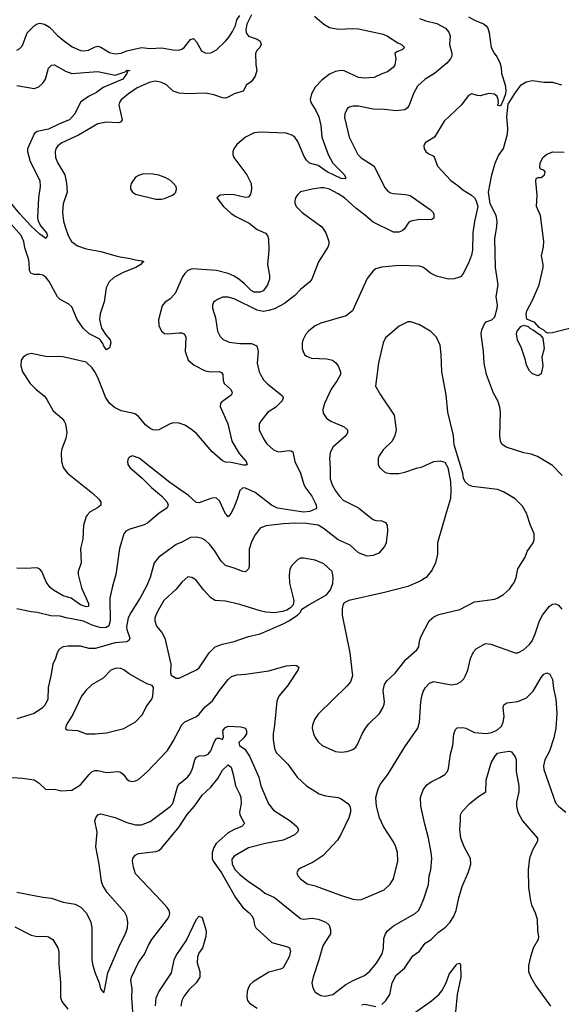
# Model space of a CAD drawing. Header units: inches. Extents: x 1305375 to 1407406, y 744550 to 841633.
# Tile 357 of 509: x 1392090 to 1395830, y 796623 to 803421. Entities that reach past the tile are written whole.
import ezdxf

# ---------------------------------------------------------------- set-up
doc = ezdxf.new("R2010")
doc.units = ezdxf.units.IN
doc.header["$MEASUREMENT"] = 0
doc.layers.add('B3799', color=7, linetype='Continuous')
doc.layers.add('B3890', color=7, linetype='Continuous')

msp = doc.modelspace()

# ---------------------------------------------------------------- linework, layer by layer
at = {"layer": 'B3799', "color": 5}
for points, elevation in [([(1394491.7, 800000), (1394530, 799968.9), (1394550, 799963.1), (1394590, 799961.3), (1394616.3, 799950), (1394626.4, 799930), (1394630.3, 799890.3), (1394621.1, 799810), (1394610, 799784.5), (1394570, 799738), (1394530, 799721.5), (1394490, 799717.7), (1394430, 799740.4), (1394372.5, 799792.5), (1394289.9, 799829.9), (1394186.4, 799910), (1394150, 799929.9), (1394070, 799942), (1393990, 799944.3), (1393910, 799940.6), (1393790, 799925.4), (1393750, 799909.5), (1393715.6, 799864.4), (1393690, 799816), (1393675.4, 799764.6), (1393673.9, 799646.1), (1393670, 799629.3), (1393650, 799609.7), (1393630, 799609.8), (1393570, 799634.8), (1393510, 799653.1), (1393481.3, 799681.3), (1393436, 799756), (1393400.7, 799800.7), (1393370, 799828.2), (1393350, 799838.3), (1393310, 799848.5), (1393270, 799846.2), (1393210, 799813.7), (1393170, 799797.7), (1393050.4, 799710), (1393019.5, 799670), (1392990.2, 799570), (1392965.5, 799510), (1392922.8, 799430), (1392859, 799330), (1392840.1, 799290), (1392828.2, 799230), (1392830.1, 799210), (1392851.1, 799150), (1392844.5, 799135.6), (1392830, 799125.7), (1392750, 799119.3), (1392610, 799080.3), (1392570, 799080.3), (1392510, 799094.5), (1392423.6, 799096.4), (1392390, 799091.3), (1392370, 799079.5), (1392359.1, 799070), (1392348, 799050), (1392337.1, 799010), (1392318.7, 798970), (1392305.8, 798890), (1392286, 798810), (1392284.5, 798730), (1392265, 798690), (1392247.6, 798670), (1392190, 798629.8), (1392070, 798593.1)], 1160), ([(1393037.5, 800000), (1392974.2, 799945.8), (1392950, 799933.7), (1392850, 799904), (1392823.8, 799890), (1392809.1, 799870.9), (1392780.2, 799770), (1392754.2, 799590), (1392730, 799509.2), (1392713.4, 799426.6), (1392715.5, 799270), (1392705.1, 799234.9), (1392690, 799223.2), (1392650, 799222.8), (1392590, 799240.8), (1392530, 799268.6), (1392411.2, 799291.2), (1392370, 799303.5), (1392304.9, 799304.9), (1392210, 799328), (1392170, 799331.5), (1392070, 799353.3)], 1140), ([(1392556.7, 800000), (1392548.7, 799991.3), (1392531.6, 799930), (1392526.9, 799833.1), (1392510.3, 799770), (1392513.6, 799670), (1392494.3, 799610), (1392494, 799590), (1392517.5, 799497.5), (1392564.2, 799390), (1392564, 799370), (1392550, 799366.8), (1392510, 799381.8), (1392445.9, 799425.9), (1392390, 799443.2), (1392323.1, 799483.1), (1392301.4, 799501.4), (1392275.9, 799535.9), (1392242.3, 799610), (1392230, 799626.4), (1392210, 799636.8), (1392129.3, 799630.7), (1392070, 799634)], 1120), ([(1393538.5, 800000), (1393530, 799989.3), (1393519.3, 800000)], 1140), ([(1395029.8, 800000), (1394973.7, 799810), (1394974, 799730), (1394961.3, 799670), (1394938.2, 799621.8), (1394897.1, 799570), (1394855.9, 799544.1), (1394770, 799508.2), (1394610, 799465.4), (1394362, 799410), (1394330, 799394), (1394321.1, 799378.9), (1394315.5, 799350), (1394316.4, 799310), (1394370.3, 799050), (1394388.5, 798890), (1394374.4, 798850), (1394350, 798820.9), (1394150, 798626), (1394126.4, 798590), (1394112.4, 798550), (1394110.4, 798530), (1394117.6, 798490), (1394130, 798464), (1394150, 798435.5), (1394179.1, 798410), (1394270, 798367), (1394310, 798362.4), (1394350, 798368.2), (1394390, 798383), (1394410, 798397.3), (1394423.5, 798416.5), (1394454.7, 798490), (1394477.6, 798530), (1394500.9, 798559.1), (1394573.6, 798630), (1394598, 798670), (1394605.6, 798694.4), (1394608.2, 798710), (1394599.2, 798790), (1394608.9, 798831.1), (1394625, 798855), (1394681.7, 798910), (1394756.1, 799003.9), (1394832, 799070), (1394845.1, 799090), (1394849.6, 799130), (1394859.1, 799160.9), (1394917.6, 799270), (1394950, 799297.6), (1394985.2, 799314.8), (1395130, 799347.6), (1395230, 799401.5), (1395370, 799420.3), (1395391.8, 799428.2), (1395430, 799451.8), (1395471.5, 799490), (1395505.2, 799534.8), (1395518.9, 799570), (1395529.6, 799630), (1395580.9, 799710), (1395594.5, 799750), (1395634.5, 799810), (1395642, 799830), (1395642, 799870), (1395614.5, 799934.5), (1395594.6, 800000)], 1180), ([(1391970, 798192.3), (1392110, 798184.7), (1392190, 798171.5), (1392223.8, 798150), (1392270, 798106.7), (1392330, 798107.7), (1392375.9, 798095.9), (1392450, 798100.7), (1392510, 798138.4), (1392569.8, 798210.2), (1392590, 798228.9), (1392610, 798236.5), (1392630, 798236.5), (1392690, 798224), (1392770, 798230.2), (1392786.4, 798226.4), (1392806.4, 798210), (1392830, 798177.3), (1392846.6, 798166.6), (1392870, 798160.5), (1392890, 798165.5), (1392910, 798174.9), (1392970, 798226.7), (1393110, 798374), (1393150, 798438.4), (1393210, 798552.2), (1393230, 798572), (1393309.8, 798610.2), (1393330, 798626.7), (1393370, 798676.3), (1393422, 798718), (1393468.8, 798790), (1393530, 798864.6), (1393553.4, 798886.6), (1393590, 798898.2), (1393650, 798901.2), (1393810, 798924.7), (1393930, 798959), (1393984.1, 798964.1), (1394001.1, 798961.1), (1394017.3, 798950), (1394010.4, 798930), (1393939.2, 798820.8), (1393880.3, 798750), (1393864.7, 798715.3), (1393849.1, 798550), (1393839.1, 798490), (1393839.7, 798450), (1393848.4, 798388.4), (1393862, 798362), (1393940.4, 798280.4), (1394006.7, 798190), (1394071.3, 798131.3), (1394156.7, 798076.7), (1394202.5, 798062.5), (1394290, 798050.3), (1394310, 798041.3), (1394356.3, 798010), (1394370.5, 797990), (1394374.9, 797970), (1394374.9, 797950), (1394361.6, 797910), (1394305.3, 797790), (1394284.3, 797755.7), (1394186.4, 797650), (1394116.3, 797603.7), (1394030, 797562.4), (1394013, 797550), (1394003.1, 797530), (1394010.4, 797510), (1394028.4, 797490), (1394074.9, 797454.9), (1394130, 797440.8), (1394298.1, 797378.1), (1394390, 797349.1), (1394430, 797344.4), (1394450, 797346.5), (1394607, 797413), (1394649, 797451), (1394670.9, 797490), (1394700.3, 797610), (1394697.6, 797670), (1394686.2, 797710), (1394670, 797744.5), (1394602.4, 797850), (1394573.6, 797910), (1394553.3, 797990), (1394549.7, 798050.3), (1394564.7, 798110), (1394580, 798140), (1394632.8, 798210), (1394750, 798400.7), (1394838.3, 798530), (1394851, 798570), (1394860.5, 798710), (1394867.6, 798750), (1394876.6, 798783.4), (1394891.6, 798810), (1394919.4, 798840.6), (1394948.6, 798851.4), (1395070, 798828.9), (1395110, 798835.8), (1395136, 798850), (1395157, 798870), (1395168.3, 798891.7), (1395184.2, 798930), (1395203.7, 799010), (1395224.2, 799055.8), (1395242.7, 799077.3), (1395307, 799113), (1395342.8, 799110), (1395510, 799050.4), (1395530, 799050.4), (1395569.3, 799070), (1395610, 799106), (1395627.9, 799132.1), (1395650, 799180.7), (1395678, 799270), (1395700.4, 799310), (1395747.8, 799372.2), (1395770, 799386), (1395790, 799387.4), (1395810, 799377.4), (1395832.9, 799350)], 1160), ([(1392070, 797396.5), (1392250, 797361.7), (1392310, 797354.9), (1392390, 797327.6), (1392473.4, 797313.4), (1392513.1, 797293.1), (1392551.5, 797251.5), (1392581.1, 797190), (1392588.8, 797150), (1392588.9, 796930), (1392594, 796890), (1392610, 796838), (1392638.8, 796770), (1392647.3, 796730), (1392670, 796702), (1392679, 796730), (1392699.3, 796840.7), (1392782.8, 797037.2), (1392819.7, 797110), (1392833.5, 797150), (1392837.7, 797190), (1392829.8, 797229.8), (1392815.9, 797255.9), (1392693.9, 797393.9), (1392663.8, 797443.8), (1392654, 797470), (1392639.8, 797590), (1392614.7, 797710), (1392624.2, 797810), (1392609.8, 797890), (1392615.4, 797910), (1392630, 797930.4), (1392650, 797938), (1392750, 797913), (1392830, 797877.5), (1392890, 797861.8), (1392930, 797861.2), (1392990, 797884), (1393130, 797988.9), (1393148.2, 798010), (1393181.8, 798130), (1393196.9, 798150), (1393249.1, 798190.9), (1393266.3, 798213.6), (1393283.2, 798250), (1393298.2, 798310), (1393309.7, 798330), (1393330, 798338), (1393370, 798341.3), (1393390.5, 798349.5), (1393410, 798372.2), (1393431.2, 798428.8), (1393450, 798459.5), (1393470, 798459.5), (1393490, 798450.7), (1393497.2, 798470), (1393493.5, 798510), (1393507.5, 798532.5), (1393530, 798542), (1393617.4, 798537.4), (1393648.8, 798528.8), (1393656.5, 798510), (1393654.9, 798490), (1393637.7, 798462.3), (1393602.3, 798430), (1393607.6, 798410), (1393644.1, 798384.1), (1393675.7, 798335.7), (1393740.3, 798190), (1393755.3, 798130), (1393807.5, 798007.5), (1393842.3, 797962.3), (1393956.4, 797890), (1394003.8, 797850), (1394014.4, 797830), (1394008.4, 797810), (1393984.4, 797790), (1393910, 797756.5), (1393786.4, 797733.6), (1393670, 797703.1), (1393570, 797644.4), (1393555.9, 797624.1), (1393558.2, 797590), (1393577.5, 797550), (1393610, 797517.8), (1393670, 797471.3), (1393750, 797418.5), (1393783.6, 797390), (1393850, 797359.6), (1394030, 797214), (1394050, 797210.2), (1394110, 797216.3), (1394150, 797211), (1394204.9, 797190), (1394225.8, 797170), (1394236.9, 797136.9), (1394235.4, 797110), (1394185.4, 797030), (1394177.6, 797010), (1394156.5, 796930), (1394115.5, 796810), (1394107.7, 796770), (1394115.2, 796735.2), (1394130, 796706.8), (1394170, 796684), (1394199.1, 796679.1), (1394252.7, 796690), (1394340.9, 796759.1), (1394392.3, 796787.7), (1394470, 796821.7), (1394507.5, 796852.5), (1394553.8, 796906.2), (1394592, 796970), (1394603.1, 797010), (1394603.3, 797076.7), (1394616.4, 797110), (1394629.8, 797130.2), (1394670, 797163.6), (1394821.6, 797250), (1394844.2, 797270), (1394855.4, 797290), (1394881, 797350), (1394913, 797450), (1394918.3, 797510), (1394928.3, 797550), (1394934.7, 797630), (1394932.2, 797670), (1394913.3, 797770), (1394886.3, 797866.3), (1394859.8, 797990), (1394856.4, 798050), (1394876, 798104), (1394902, 798138), (1394930, 798159.5), (1394991.9, 798188.1), (1395026, 798210), (1395042.9, 798230), (1395051.5, 798250), (1395063.5, 798350), (1395079.7, 798410), (1395088.6, 798490), (1395100.1, 798519.9), (1395110, 798532.4), (1395150, 798534.6), (1395170, 798530.3), (1395230, 798500.2), (1395310, 798493.3), (1395350, 798499.2), (1395390, 798517), (1395416.4, 798543.5), (1395429.2, 798570), (1395434.4, 798610), (1395427.2, 798670), (1395431.8, 798690), (1395454.7, 798705.2), (1395530, 798714), (1395590, 798738), (1395635.8, 798784.2), (1395690, 798879.5), (1395710, 798901.3), (1395730, 798910.4), (1395750, 798902), (1395770, 798864.7), (1395775.8, 798804.2), (1395790.9, 798730), (1395798.3, 798630), (1395791, 798530), (1395778, 798462), (1395747.8, 798370), (1395716, 798310), (1395707.6, 798270), (1395710, 798244.7), (1395790, 798014.8), (1395810.5, 797990), (1395860.5, 797950)], 1140), ([(1394590, 796621.7), (1394618.8, 796650), (1394644.9, 796690), (1394662.7, 796770), (1394690, 796824), (1394747.8, 796872.2), (1394803.6, 796956.4), (1394850, 796989.1), (1394890, 797044.2), (1394930, 797070.2), (1394980.6, 797119.4), (1395030, 797154.2), (1395063.4, 797190), (1395087.2, 797230), (1395103.7, 797270), (1395121.7, 797358.3), (1395144.2, 797435.8), (1395190, 797536.4), (1395206, 797590), (1395203.2, 797630), (1395158, 797710), (1395136.5, 797770), (1395128.4, 797830), (1395134.7, 797890), (1395133.6, 797930), (1395145.3, 797954.7), (1395197.6, 798010), (1395250, 798053.2), (1395309.6, 798090), (1395309.8, 798170), (1395344.7, 798290), (1395370, 798334), (1395390, 798355.5), (1395410, 798362), (1395470, 798370.6), (1395486.8, 798366.8), (1395510.5, 798330.5), (1395517.3, 798310), (1395517.8, 798230), (1395536.9, 798130), (1395535.9, 798090), (1395520.2, 798019.8), (1395520.2, 797990), (1395528.4, 797950), (1395562.6, 797890), (1395664.2, 797770), (1395665.7, 797750), (1395630, 797687), (1395610, 797632.7), (1395601.1, 797550), (1395602.9, 797430), (1395615.9, 797335.9), (1395623.1, 797310), (1395650, 797254), (1395663.2, 797210), (1395666, 797130), (1395672, 797090), (1395668.8, 797070), (1395635.6, 797010), (1395616.9, 796950), (1395602.6, 796890), (1395602.6, 796850), (1395618.3, 796810), (1395652.8, 796750), (1395754.6, 796610)], 1120), ([(1392870.9, 796570), (1392863.9, 796670), (1392867.4, 796730), (1392857.2, 796790), (1392860.9, 796810), (1392909.9, 796910.1), (1392951.7, 796968.3), (1392979.4, 797030), (1393002.9, 797070), (1393110.6, 797210), (1393121.8, 797230), (1393125.8, 797250), (1393121, 797270), (1393108.2, 797290), (1393070, 797335.8), (1392890, 797523.6), (1392875.6, 797570), (1392869.7, 797610), (1392871.3, 797630), (1392886.8, 797653.2), (1392910, 797664.2), (1393030, 797676.9), (1393050, 797684.7), (1393070, 797699.6), (1393191.7, 797848.3), (1393246.1, 797933.9), (1393296.5, 797990), (1393350, 798066.7), (1393410, 798121.1), (1393458.8, 798181.2), (1393490, 798240.3), (1393530, 798277.1), (1393550, 798259.1), (1393565, 798210), (1393579, 798130), (1393610, 798072), (1393616.8, 798050), (1393619.8, 798010), (1393608.7, 797950), (1393609.4, 797930), (1393641.3, 797870), (1393623, 797850), (1393570, 797829.8), (1393530, 797805.7), (1393447.6, 797732.4), (1393430, 797704.4), (1393419.6, 797670), (1393419.2, 797630), (1393425.4, 797610), (1393482.9, 797530), (1393579.3, 797359.3), (1393630, 797291.5), (1393674.4, 797254.4), (1393694.6, 797230), (1393704, 797210), (1393710.3, 797170), (1393720.3, 797150), (1393830, 797050.2), (1393940.2, 797020.2), (1393951.8, 797011.8), (1393959.2, 796990), (1393951.6, 796950), (1393910, 796874.8), (1393890, 796865), (1393810, 796844.8), (1393702.2, 796777.8), (1393681.5, 796758.5), (1393670, 796739.3), (1393660.9, 796710), (1393658.7, 796670), (1393663.1, 796650), (1393677.1, 796630), (1393730, 796594.9)], 1120), ([(1393027, 796613), (1393033.3, 796666.7), (1393051.1, 796708.9), (1393139.3, 796840.7), (1393157.3, 796930), (1393170, 796959.7), (1393239.2, 797060.8), (1393310, 797210.3), (1393330, 797231.7), (1393350, 797223), (1393378.6, 797130), (1393375.5, 797090), (1393351.7, 797010), (1393330, 796979.7), (1393317.3, 796950), (1393316.1, 796910), (1393333.6, 796850), (1393333.7, 796810), (1393309.5, 796770), (1393258.6, 796721.4), (1393223.8, 796676.2), (1393209.6, 796650), (1393202.1, 796610)], 1080), ([(1392056.9, 797156.9), (1392170, 797100.9), (1392210, 797091.4), (1392270, 797092.4), (1392290, 797087.7), (1392318.7, 797070), (1392353, 797013), (1392361.1, 796990), (1392360.7, 796900.7), (1392372.1, 796772.1), (1392371.4, 796670), (1392381.7, 796641.7), (1392422.3, 796590)], 1120), ([(1394816.7, 796563.3), (1394933.8, 796646.1), (1394987.3, 796692.7), (1395004.3, 796715.7), (1395033.6, 796770), (1395056, 796830), (1395110, 796901.6), (1395130, 796906), (1395134.4, 796894.4), (1395134.9, 796810), (1395109.5, 796690.5), (1395098.3, 796570)], 1080), ([(1394450, 796618.4), (1394470, 796624.6), (1394550, 796606.7)], 1120)]:
    msp.add_lwpolyline(points, dxfattribs=dict(at, elevation=elevation))
at = {"layer": 'B3799', "color": 5, "elevation": 1180}
for points in [[(1394050, 799703.6), (1394030, 799702), (1394010, 799692.7), (1393967.7, 799650), (1393956.1, 799623.9), (1393950, 799586), (1393952.7, 799530), (1393984, 799410), (1393979.1, 799380.9), (1393960.7, 799359.3), (1393935.5, 799344.5), (1393905.5, 799334.5), (1393850, 799325.6), (1393790, 799329.6), (1393750, 799338.7), (1393610, 799383), (1393510, 799406.6), (1393439, 799410), (1393409.7, 799430), (1393362, 799482), (1393309.5, 799550), (1393279, 799570), (1393250, 799573), (1393210, 799536.3), (1393170, 799489.7), (1393084.1, 799410), (1393038.4, 799330), (1393023.9, 799290), (1393022, 799270), (1393033.5, 799233.5), (1393071.8, 799190), (1393092.9, 799150), (1393133.7, 798970), (1393130.7, 798910.7), (1393134.8, 798894.8), (1393170, 798874), (1393190, 798875.5), (1393210, 798883.8), (1393310, 798932.7), (1393330, 798946.7), (1393397.4, 799050), (1393439.5, 799090), (1393490, 799109), (1393571.8, 799128.2), (1393670, 799163.1), (1393750, 799180.4), (1393908.7, 799250), (1393948.7, 799270), (1394008, 799310), (1394028, 799330), (1394038, 799350), (1394081.2, 799378.8), (1394209.2, 799450), (1394235.4, 799484.6), (1394251.1, 799528.9), (1394255.1, 799570), (1394247, 799610), (1394190, 799663.6), (1394130, 799689.7)], [(1392784.4, 798944.4), (1392750, 798940.9), (1392719.3, 798930), (1392665.5, 798874.5), (1392590.2, 798829.8), (1392550, 798791.8), (1392517.6, 798750), (1392457.4, 798622.6), (1392410.8, 798550), (1392406, 798530), (1392406.4, 798526.4), (1392418, 798518), (1392490, 798514), (1392549.2, 798489.2), (1392610, 798489.3), (1392690, 798497.3), (1392810, 798527), (1392890, 798572.4), (1392937.4, 798622.6), (1392964.4, 798675.6), (1393002.7, 798730), (1393009.2, 798750), (1393014, 798810), (1393004.7, 798824.7), (1392970, 798836.2), (1392920.7, 798860.7), (1392844.9, 798904.9), (1392810, 798933)]]:
    msp.add_lwpolyline(points, close=True, dxfattribs=at)
at = {"layer": 'B3890', "color": 5}
for points, elevation in [([(1393690, 803455.3), (1393658.7, 803390), (1393652, 803350), (1393654, 803330), (1393670, 803306.7), (1393730, 803286.4), (1393750, 803273), (1393756.4, 803250), (1393748, 803230), (1393729.1, 803210.9), (1393718.9, 803190), (1393720.4, 803110), (1393727, 803070), (1393715.6, 803030), (1393689, 802991), (1393655.5, 802970), (1393632.2, 802927.8), (1393570, 802908.4), (1393530, 802886), (1393510, 802880.2), (1393490, 802881), (1393430, 802903.2), (1393373.3, 802913.3), (1393250, 802908.3), (1393190, 802913.1), (1393150, 802928.5), (1393104.5, 802970), (1393070, 802987.2), (1393030, 802997.2), (1392990, 802990.4), (1392902.2, 802950), (1392840.8, 802910), (1392790, 802868.2), (1392778.2, 802850), (1392774, 802830), (1392797.4, 802730), (1392786.3, 802713.7), (1392770, 802708.7), (1392690, 802712.7), (1392630, 802700.9), (1392496.9, 802623.1), (1392381.3, 802570), (1392354, 802550), (1392340.3, 802530), (1392334.3, 802510), (1392337.8, 802470), (1392354.3, 802430), (1392401.3, 802350), (1392412.6, 802292.6), (1392417.2, 802230), (1392389.1, 802150), (1392386.5, 802090), (1392393, 802030), (1392403, 801990), (1392423.7, 801930), (1392447.7, 801890), (1392490, 801860.2), (1392550, 801839.8), (1392650, 801820.7), (1392770, 801785), (1392853, 801773), (1392890, 801762.3), (1392936.4, 801756.4), (1392946, 801750), (1392935.3, 801744.7), (1392925.5, 801730), (1392891.6, 801710), (1392803.7, 801676.3), (1392739.8, 801640.2), (1392708.9, 801611.1), (1392688.2, 801570), (1392673.1, 801473.1), (1392645, 801390), (1392641.8, 801350), (1392655.9, 801290), (1392684.1, 801244.1), (1392713.7, 801210), (1392720.2, 801190), (1392710, 801155.6), (1392690, 801140.5), (1392670, 801166.6), (1392665, 801185), (1392648.6, 801208.6), (1392638.1, 801218.1), (1392570, 801253), (1392527.3, 801290), (1392487.2, 801350), (1392450, 801439.1), (1392430, 801457.1), (1392370, 801488.2), (1392350, 801507.1), (1392292.7, 801612.7), (1392270, 801642.4), (1392250, 801656.2), (1392230, 801662.2), (1392190, 801662.7), (1392166, 801670), (1392157.2, 801690), (1392156.5, 801743.5), (1392151.5, 801770), (1392126.5, 801846.5), (1392117.5, 801890), (1392099.9, 801930), (1392030, 802009)], 1080), ([(1392069.8, 803210.2), (1392090, 803220.9), (1392110, 803242), (1392141.4, 803330), (1392190, 803378.7), (1392210, 803391.9), (1392230, 803396.5), (1392260.8, 803390), (1392294.7, 803370), (1392350, 803312.4), (1392390, 803278.9), (1392453.3, 803233.3), (1392510, 803208.3), (1392530, 803205.2), (1392566, 803210), (1392610, 803232.7), (1392630, 803237), (1392650, 803230.1), (1392710, 803194), (1392750, 803184.7), (1392790, 803189.3), (1392830, 803206.5), (1392930, 803229.3), (1392990, 803221.6), (1393070, 803227.4), (1393150, 803212.1), (1393189.2, 803210.8), (1393210, 803218), (1393225.3, 803230), (1393270, 803285.3), (1393290, 803290.4), (1393310, 803268.5), (1393346.2, 803206.2), (1393370, 803191.9), (1393390, 803190.1), (1393410, 803192.9), (1393448, 803212), (1393510, 803272.5), (1393537, 803303), (1393559.6, 803340.4), (1393579.9, 803380.1), (1393590, 803419.5), (1393609.8, 803450)], 1080), ([(1394125.4, 803445.5), (1394189.5, 803389.5), (1394230, 803367.2), (1394290, 803354.7), (1394390, 803360.1), (1394430, 803357.7), (1394600, 803320), (1394630, 803307.6), (1394700.1, 803260.1), (1394726, 803250), (1394746, 803230), (1394730, 803212), (1394697.7, 803202.3), (1394679.1, 803190), (1394688.2, 803150), (1394680.4, 803110), (1394668, 803090), (1394630, 803060.7), (1394590, 803047.8), (1394537.4, 803022.6), (1394470, 803017.3), (1394430, 803021.8), (1394330, 803067), (1394310, 803069.8), (1394270, 803063.5), (1394230, 803044.7), (1394176.7, 803003.3), (1394130, 802955.1), (1394104.9, 802910), (1394094.6, 802870), (1394099.6, 802850), (1394134.1, 802794.1), (1394154.4, 802750), (1394168.3, 802690), (1394176.8, 802610), (1394219.5, 802490), (1394251.1, 802431.1), (1394331.6, 802350), (1394336.2, 802336.2), (1394344, 802330), (1394337.3, 802322.7), (1394310, 802325.3), (1394213.1, 802370), (1394150, 802413.4), (1394089.9, 802429.9), (1394070.4, 802450.4), (1394055.2, 802475.2), (1394010, 802579.2), (1393990, 802608.9), (1393970, 802622.7), (1393930, 802636.5), (1393750, 802643.5), (1393710, 802639.3), (1393648.9, 802610), (1393590, 802558.5), (1393569.1, 802530), (1393561.8, 802510), (1393560.7, 802490), (1393568.1, 802470), (1393658, 802350), (1393687.8, 802290), (1393690.2, 802250), (1393683.8, 802216.2), (1393670, 802196.2), (1393650, 802192.8), (1393570, 802212.2), (1393525.3, 802214.7), (1393474, 802210), (1393452, 802190), (1393498, 802130), (1393550, 802083.1), (1393582, 802062), (1393675.5, 802015.5), (1393730, 801972.2), (1393786.3, 801946.3), (1393801.3, 801930), (1393807.7, 801907.7), (1393811.1, 801830), (1393802, 801730), (1393814.1, 801654.1), (1393813.7, 801630), (1393800.7, 801590), (1393779.8, 801560.2), (1393770.1, 801549.9), (1393750, 801540.5), (1393710, 801539.9), (1393688.2, 801550), (1393640.1, 801600.1), (1393603.1, 801630), (1393570, 801651.1), (1393530, 801668.7), (1393450, 801688.5), (1393280, 801700.1), (1393251.5, 801688.5), (1393230, 801668.4), (1393214.6, 801645.4), (1393164.2, 801530), (1393130, 801493.3), (1393091.8, 801468.2), (1393074.2, 801445.8), (1393049, 801349), (1393051.7, 801310), (1393070.2, 801270.2), (1393090, 801254.9), (1393110, 801251.5), (1393190, 801259.7), (1393210, 801258.5), (1393228, 801250), (1393236.5, 801230), (1393232.8, 801130), (1393253.7, 801070), (1393295.1, 801035.1), (1393370, 800996.9), (1393410, 800990.2), (1393470, 800991.2), (1393484.2, 800984.2), (1393492.1, 800972.1), (1393495.2, 800930), (1393502.4, 800910), (1393545.3, 800870), (1393558, 800850), (1393551.8, 800830), (1393482, 800778), (1393476, 800770), (1393475.3, 800750), (1393527, 800630), (1393555.4, 800510), (1393606.3, 800426.3), (1393654.6, 800370), (1393660.5, 800350), (1393654.8, 800345.2), (1393634.7, 800345.3), (1393550, 800364.1), (1393510, 800366.6), (1393490, 800374.6), (1393418, 800438), (1393310, 800562.9), (1393270, 800596.5), (1393230, 800620.6), (1393190, 800634.6), (1393150, 800636.5), (1393128.5, 800630), (1393050, 800588.9), (1393030, 800586.2), (1393010, 800589.8), (1392990, 800598.4), (1392960.7, 800620.7), (1392910, 800680.8), (1392890, 800696.5), (1392870, 800704.7), (1392790, 800720.5), (1392743.8, 800743.8), (1392711.7, 800771.7), (1392685.6, 800810), (1392629.9, 800950), (1392609.2, 800990), (1392590, 801018), (1392550, 801055.3), (1392388, 801092), (1392270, 801094.4), (1392170, 801115.6), (1392141, 801110), (1392114.8, 801090), (1392100.7, 801070), (1392098.4, 801030), (1392110.4, 800990), (1392162.6, 800910), (1392201.1, 800870), (1392260.9, 800820.9), (1392278.3, 800798.3), (1392321.2, 800721.2), (1392381.3, 800670), (1392398, 800650), (1392406.4, 800630), (1392415.5, 800570), (1392407.7, 800530), (1392381.4, 800458.6), (1392376, 800430), (1392378.8, 800370), (1392391, 800330), (1392419.7, 800290), (1392591.6, 800151.6), (1392635.6, 800110), (1392650.2, 800090), (1392650, 800069.7), (1392626.4, 800050), (1392577.3, 800022.7), (1392556.7, 800000)], 1120), ([(1394850, 803428.9), (1394893.2, 803413.2), (1394970, 803395.4), (1395030, 803362), (1395053.8, 803333.8), (1395062.8, 803310), (1395057.8, 803250), (1395074, 803190), (1395073.4, 803170), (1395064.4, 803150), (1395038.9, 803121.1), (1394953, 803050), (1394889.3, 803010.7), (1394837.5, 802962.5), (1394808, 802912), (1394778.6, 802830), (1394767, 802813), (1394750, 802799.2), (1394690, 802791.1), (1394610, 802800.5), (1394530, 802803.5), (1394430, 802823.5), (1394390, 802824.7), (1394364, 802816), (1394350, 802806), (1394335.3, 802770), (1394333.8, 802746.2), (1394364.9, 802610), (1394425.3, 802490), (1394447.8, 802467.8), (1394538.3, 802410), (1394610, 802264.9), (1394630, 802239.5), (1394650, 802226.3), (1394670, 802220.2), (1394754.1, 802214.1), (1394786.1, 802206.1), (1394924.9, 802110), (1394944.9, 802090), (1394950, 802078), (1394950.4, 802050), (1394930, 802038), (1394850, 802040.5), (1394790.4, 802029.6), (1394777.5, 802022.5), (1394744.4, 801975.6), (1394730, 801963.5), (1394706.8, 801953.2), (1394670, 801954.2), (1394530, 802022.4), (1394470, 802074.6), (1394410, 802118.5), (1394331.6, 802190), (1394290, 802218.1), (1394230, 802249.8), (1394190, 802259.4), (1394170, 802258.9), (1394109.3, 802250.7), (1394030, 802231.5), (1394007.4, 802212.6), (1393994.4, 802190), (1393988.7, 802170), (1393990, 802154), (1393999.5, 802130), (1394039.5, 802090), (1394176.4, 801990), (1394204.4, 801950), (1394225.5, 801890), (1394224.9, 801870), (1394217.3, 801850), (1394152.7, 801750), (1394106.4, 801630), (1394093, 801610), (1394030, 801558), (1393990, 801516.9), (1393917.6, 801462.4), (1393853.7, 801426.4), (1393810, 801412.8), (1393770, 801406.8), (1393730, 801415.3), (1393570, 801492.9), (1393530, 801505.7), (1393490, 801505.6), (1393454.8, 801490), (1393428, 801470), (1393420.5, 801450), (1393421.6, 801430), (1393441.4, 801361.4), (1393456.5, 801270), (1393473.7, 801233.7), (1393493.9, 801213.9), (1393535.4, 801195.4), (1393610, 801184.7), (1393690, 801184.2), (1393727.3, 801170), (1393736.5, 801130), (1393730.3, 801050), (1393742.6, 800990), (1393752, 800970), (1393774.5, 800934.5), (1393803.6, 800903.6), (1393904.1, 800824.1), (1393908.2, 800810), (1393901.3, 800790), (1393884.6, 800770), (1393855.7, 800744.3), (1393803.8, 800710), (1393754.9, 800650), (1393743.8, 800630), (1393743, 800590), (1393771.4, 800531.4), (1393794.8, 800494.8), (1393841.6, 800450), (1393877.6, 800437.6), (1393950, 800446), (1393964.9, 800444.9), (1393976.3, 800436.3), (1393990.2, 800370.2), (1394030, 800290.6), (1394051.5, 800211.5), (1394065.4, 800185.4), (1394106.5, 800130), (1394127.8, 800090), (1394137.3, 800070), (1394140.3, 800050), (1394135.8, 800044.2), (1394093.9, 800026.1), (1394050, 800019.9), (1393870, 800048.3), (1393828.7, 800070), (1393715.4, 800155.4), (1393650, 800187.1), (1393630, 800189.7), (1393609.5, 800170.5), (1393592.3, 800110), (1393570, 800056.3), (1393550, 800014.5), (1393538.5, 800000)], 1140), ([(1395190, 803441.1), (1395230, 803417.4), (1395293.3, 803393.3), (1395310, 803379.3), (1395321.3, 803361.3), (1395331.6, 803330), (1395345.7, 803230), (1395366, 803190), (1395385.3, 803165.3), (1395404.4, 803124.4), (1395414.9, 803090), (1395416.3, 803050), (1395441.6, 802970), (1395447.7, 802932.3), (1395444.9, 802910), (1395430.7, 802869.3), (1395410, 802824), (1395389.2, 802830), (1395395.3, 802844.7), (1395394, 802870), (1395386, 802890), (1395367.3, 802907.3), (1395330, 802911.3), (1395270, 802895.6), (1395250, 802897), (1395210, 802909.4), (1395190, 802898.4), (1395138, 802830), (1395020.7, 802719.3), (1394953, 802610), (1394890.7, 802570), (1394880.7, 802550), (1394882.8, 802530), (1394894.8, 802510), (1394910, 802497.3), (1394950, 802478.8), (1394974.9, 802410), (1395066, 802310), (1395115.6, 802275.6), (1395150, 802245.3), (1395210.3, 802210.3), (1395230.7, 802190), (1395242, 802170), (1395253.4, 802130), (1395230, 802028), (1395218, 801950), (1395216.4, 801830), (1395210, 801795.3), (1395190, 801739), (1395150, 801664), (1395133.7, 801646.3), (1395090, 801632.3), (1395050, 801629.5), (1394968.7, 801650), (1394926, 801670), (1394879, 801710), (1394850, 801718.4), (1394710, 801723), (1394588.9, 801711.1), (1394550, 801699.6), (1394530, 801687.3), (1394490, 801634.5), (1394388.4, 801410), (1394343.6, 801376.4), (1394170, 801326.6), (1394130, 801306.3), (1394086.3, 801273.7), (1394064.9, 801250), (1394046.6, 801213.4), (1394041.3, 801190), (1394040.4, 801150), (1394046.4, 801130), (1394056.3, 801110), (1394070, 801098), (1394104.4, 801084.4), (1394210, 801079), (1394249, 801069), (1394272.1, 801052.1), (1394288.5, 801030), (1394304.2, 800990), (1394304.2, 800970), (1394283.1, 800930), (1394240.3, 800870), (1394193.7, 800770), (1394182.6, 800730), (1394185.3, 800705.2), (1394208.4, 800670), (1394239.1, 800650), (1394330.7, 800610), (1394353, 800590), (1394354, 800570), (1394344.2, 800550), (1394251.8, 800470), (1394232.9, 800430), (1394228.9, 800390), (1394234.1, 800325.9), (1394233.1, 800250), (1394247.8, 800210), (1394270, 800168.5), (1394298.3, 800130), (1394324.2, 800104.2), (1394430, 800050.2), (1394491.7, 800000)], 1160), ([(1392070, 802967.2), (1392190, 802946.4), (1392222.8, 802957.2), (1392250, 802982.4), (1392268.2, 803010), (1392290, 803086), (1392310, 803107.7), (1392330, 803108.4), (1392405.7, 803065.7), (1392450, 803050.2), (1392630, 803064.3), (1392750, 803037.1), (1392818.3, 803061.7), (1392830, 803072.9), (1392851.3, 803070), (1392835.5, 803064.5), (1392830.4, 803050), (1392801.3, 803010), (1392666.4, 802953.6), (1392621.2, 802918.8), (1392564.2, 802890), (1392510, 802851.2), (1392471.1, 802770), (1392434, 802730), (1392370, 802705.2), (1392290, 802664.5), (1392210, 802648.5), (1392190, 802632.2), (1392182.2, 802617.8), (1392145, 802530), (1392144.7, 802510), (1392162.2, 802442.2), (1392229.2, 802310), (1392231.9, 802270), (1392219.4, 802190), (1392213.4, 802050), (1392217.6, 802030), (1392235.8, 801995.8), (1392274.9, 801950), (1392281.6, 801930), (1392270.4, 801909.6), (1392230, 801939.6), (1392170, 801996.2), (1392090, 802080.8), (1391947.4, 802250)], 1060), ([(1395834.9, 800274.9), (1395770, 800342), (1395665.3, 800405.3), (1395621.1, 800421.1), (1395570, 800429.8), (1395450, 800468.6), (1395418.7, 800490), (1395409.8, 800509.8), (1395404.2, 800550), (1395409.7, 800710), (1395405.3, 800745.3), (1395391.2, 800790), (1395362.4, 800842.4), (1395313, 800970), (1395297.4, 801050), (1395292.4, 801130), (1395275.3, 801250), (1395280.7, 801279.3), (1395298.7, 801321.3), (1395310, 801333.7), (1395350, 801348.3), (1395370, 801368.9), (1395386.2, 801430), (1395388.3, 801450), (1395380.5, 801510), (1395392.8, 801590), (1395375.1, 801710), (1395369.6, 801910), (1395385.6, 801990), (1395387.3, 802030), (1395379.3, 802070), (1395339, 802150), (1395327.3, 802230), (1395349.8, 802350.2), (1395374, 802430), (1395396.8, 802483.2), (1395430, 802530.8), (1395458.9, 802630), (1395461.3, 802670), (1395454.7, 802750), (1395462.9, 802837.1), (1395507.8, 802912.2), (1395552.7, 802970), (1395588.2, 802991.8), (1395630, 803000.3), (1395710, 802990.3), (1395770, 802990.4), (1395830, 802972.2)], 1160), ([(1395930, 801301.1), (1395770, 801259), (1395736.4, 801256.4), (1395723.1, 801263.1), (1395710, 801278), (1395676.4, 801296.4), (1395646, 801330), (1395592.5, 801352.5), (1395586.4, 801386.4), (1395591.8, 801410), (1395633.7, 801490), (1395676.9, 801590), (1395704.5, 801710), (1395704.5, 801730), (1395692, 801790), (1395707.2, 801852.8), (1395709.5, 801890.5), (1395686, 802070), (1395658.9, 802130), (1395662.6, 802210), (1395653.2, 802306.8), (1395656.4, 802323.6), (1395670, 802332), (1395690, 802331), (1395714, 802350), (1395718, 802370), (1395710, 802381.2), (1395686, 802390), (1395681.2, 802401.2), (1395683.7, 802430), (1395702, 802470), (1395730, 802492.9), (1395771.8, 802508.2), (1395850, 802505.2)], 1140), ([(1395594.6, 800000), (1395591.6, 800010), (1395561.4, 800061.5), (1395510, 800112), (1395430, 800160.9), (1395390, 800178), (1395217.5, 800197.5), (1395189.6, 800209.6), (1395165.2, 800230), (1395154.5, 800254.5), (1395149.1, 800290.9), (1395090, 800486), (1395084.5, 800550), (1395046, 800710), (1395034.7, 800830), (1395004.4, 800990), (1395001.3, 801110), (1394994, 801174), (1394968.1, 801228.1), (1394928.2, 801268.2), (1394850, 801314.5), (1394790, 801334), (1394770, 801334.5), (1394710, 801305.1), (1394616.7, 801223.3), (1394600.5, 801190), (1394567.7, 801052.3), (1394546.7, 800890), (1394580.4, 800830), (1394675.5, 800690), (1394688.7, 800590), (1394680.3, 800550), (1394662.4, 800510), (1394599.5, 800450), (1394572.2, 800410), (1394564.4, 800390), (1394564.4, 800350), (1394573.4, 800330), (1394614, 800294), (1394647, 800287), (1394707.3, 800287.3), (1394750, 800295.8), (1394830, 800323.8), (1394870, 800332.7), (1394950, 800370.5), (1394994, 800374), (1395026, 800366), (1395046.8, 800330), (1395064.9, 800230), (1395068, 800170), (1395064.1, 800115.9), (1395029.8, 800000)], 1180), ([(1393519.3, 800000), (1393510, 800009.2), (1393470, 800099.7), (1393450, 800118.2), (1393430, 800120.3), (1393410, 800115.2), (1393330, 800086), (1393307.6, 800087.6), (1393255, 800135), (1393126.2, 800226.1), (1392914.1, 800394.1), (1392870, 800408.9), (1392850, 800403.1), (1392839.1, 800390), (1392833.7, 800370), (1392837.8, 800350), (1392849.5, 800330), (1392935.5, 800255.5), (1393001.1, 800190), (1393071.8, 800131.8), (1393107.8, 800090), (1393116, 800070), (1393108.5, 800050), (1393050, 800010.7), (1393037.5, 800000)], 1140)]:
    msp.add_lwpolyline(points, dxfattribs=dict(at, elevation=elevation))
for points, elevation in [([(1392943.7, 802356.3), (1392910, 802345.4), (1392890, 802332.8), (1392860.3, 802290), (1392854, 802270), (1392854.4, 802250), (1392868, 802230), (1392890, 802216.5), (1393030, 802182.6), (1393070, 802181.3), (1393090, 802186.7), (1393144, 802210), (1393159.1, 802220.9), (1393169.2, 802230), (1393173.2, 802250), (1393169.3, 802270), (1393152.7, 802290), (1393131.8, 802310), (1393099.3, 802330), (1393050, 802347.3), (1393010, 802355.3)], 1120), ([(1395670, 800961.2), (1395630, 800976), (1395610, 800997.2), (1395590, 801035.3), (1395582.9, 801070), (1395553.7, 801153.7), (1395526.2, 801210), (1395520.4, 801250), (1395524.7, 801270), (1395550, 801301.6), (1395570, 801310.8), (1395602, 801302), (1395612, 801290), (1395638, 801278), (1395684.7, 801244.7), (1395702, 801222), (1395710.4, 801150.4), (1395695.3, 801090), (1395702.3, 801030), (1395690, 800975.3)], 1140)]:
    msp.add_lwpolyline(points, close=True, dxfattribs=dict(at, elevation=elevation))

doc.saveas('drawing.dxf')
